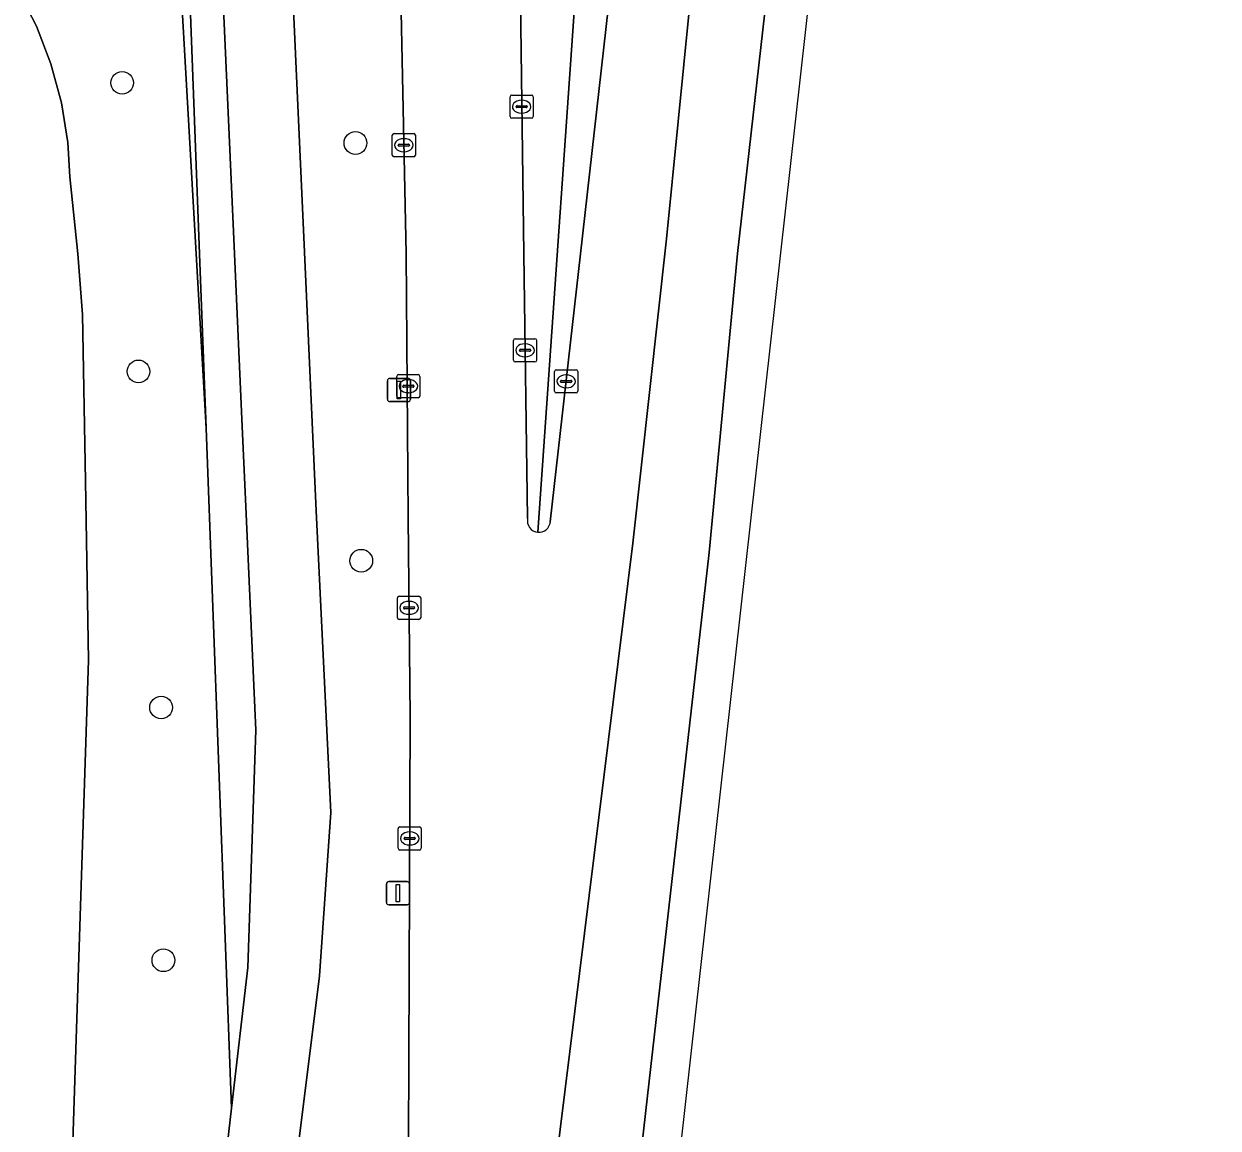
# Model space of a CAD drawing. Extents: x 161354 to 162026, y 386504 to 387460.
# Drawn here: x 161973.5 to 162025, y 387212.3 to 387259.9 of the extents above; entities that cross this region are included whole.
import ezdxf

# ---------------------------------------------------------------- set-up
doc = ezdxf.new("R2010")
doc.units = 0
for name, color, linetype in [('IMGEO_Berm_groen', 7, 'Continuous'), ('IMGEO_Boom', 7, 'Continuous'), ('IMGEO_Fietspad_gesloten', 7, 'Continuous'), ('IMGEO_Groenvoorziening', 7, 'Continuous'), ('IMGEO_Kolk', 7, 'Continuous'), ('IMGEO_Lichtmast', 7, 'Continuous'), ('IMGEO_Loofbos', 7, 'Continuous'), ('IMGEO_Rijbaan_regionaal_gesloten', 7, 'Continuous')]:
    doc.layers.add(name, color=color, linetype=linetype)

msp = doc.modelspace()

# ---------------------------------------------------------------- linework, layer by layer
at = {"layer": 'IMGEO_Berm_groen'}
for points in [[(161996.196, 387238.449), (161997.502, 387250), (162000, 387272.153), (162002.731, 387296.398), (162009.532, 387357.837), (162016.114, 387417.296), (162016.301, 387418.968), (162016.466, 387420.339), (162016.955, 387424.412), (162017.33, 387427.552), (162017.392, 387428.072), (162017.507, 387429.029), (162016.526, 387429.094), (162016.011, 387424.48), (162015.7, 387421.703), (162013.779, 387421.94), (162014.076, 387424.619), (162014.587, 387429.222), (162009.618, 387429.55)], [(161988.964, 387173.29), (161989.18, 387176.268), (161989.736, 387183.928), (161990.017, 387197.015), (161990.145, 387230.056), (161990.071, 387238.635), (161989.974, 387250), (161989.587, 387268.78), (161989.305, 387294.615), (161988.463, 387362.123), (161988.353, 387369.465), (161980.119, 387369.455), (161980.303, 387366.729), (161983.244, 387302.004), (161985.596, 387250.075), (161986.103, 387238.934), (161986.735, 387225.932), (161986.235, 387218.896), (161984.988, 387208.872), (161980.02, 387164.98)], [(161993.366, 387368.196), (161994.433, 387296.902), (161995.047, 387250), (161995.216, 387238.598)], [(161995.655, 387238.006), (161997.63, 387266.208), (161996.333, 387366.292)], [(162000, 387323.022), (161997.63, 387266.208), (161995.655, 387238.006)]]:
    msp.add_lwpolyline(points, dxfattribs=at)
for centre, start, end in [((161995.702, 387238.5), 168.5768, 264.5411), ((161995.703, 387238.5), 264.4745, 354.1505)]:
    msp.add_arc(centre, 0.496, start, end, dxfattribs=at)
at = {"layer": 'IMGEO_Boom'}
for centre in [(161977.734, 387257.373), (161987.792, 387254.781), (161978.437, 387244.937), (161988.043, 387236.779), (161979.411, 387230.454), (161979.509, 387219.561)]:
    msp.add_circle(centre, 0.489, dxfattribs=at)
at = {"layer": 'IMGEO_Fietspad_gesloten'}
for points in [[(161976.804, 387378.821), (161982.579, 387250), (161982.913, 387242.557), (161983.053, 387239.427), (161983.499, 387229.472), (161983.156, 387219.244), (161982.454, 387213.182), (161981.989, 387209.169), (161978.273, 387177.072), (161977.626, 387171.484)], [(161980.02, 387164.98), (161984.988, 387208.872), (161986.235, 387218.896), (161986.735, 387225.932), (161986.103, 387238.934), (161985.596, 387250.075), (161983.244, 387302.004), (161980.303, 387366.729)]]:
    msp.add_lwpolyline(points, dxfattribs=at)
at = {"layer": 'IMGEO_Groenvoorziening'}
msp.add_lwpolyline([(161975.15, 387415.736), (161975.147, 387415.783), (161969.841, 387415.72), (161958.436, 387394.111), (161959.595, 387391.881), (161960.476, 387391.418), (161961.864, 387391.705), (161967.654, 387404.683), (161974.582, 387405.017), (161975.123, 387393.461), (161975.777, 387379.48), (161977.918, 387333.718), (161981.07, 387250), (161981.352, 387242.496), (161982.454, 387213.182), (161983.156, 387219.244), (161983.499, 387229.472), (161983.053, 387239.427), (161982.913, 387242.557), (161982.579, 387250), (161976.804, 387378.821), (161975.628, 387405.067)], close=True, dxfattribs=at)
msp.add_lwpolyline([(161967.806, 387196.55), (161966.95, 387194.037), (161970.995, 387193.267), (161971.678, 387193.256), (161972.349, 387193.387), (161973.268, 387193.836), (161974.003, 387194.548), (161974.354, 387195.134), (161974.564, 387195.731), (161975.481, 387207.769), (161976.282, 387232.492), (161976.147, 387240.206), (161976.022, 387247.384), (161975.814, 387250.012), (161975.479, 387253.321), (161975.387, 387254.804), (161975.111, 387256.517), (161974.659, 387258.192), (161974.033, 387259.811), (161973.242, 387261.355)], dxfattribs=at)
at = {"layer": 'IMGEO_Kolk'}
for p, q in [((161994.459, 387255.921), (161994.459, 387256.773)), ((161994.534, 387256.847), (161995.386, 387256.847)), ((161994.947, 387256.627), (161994.972, 387256.627)), ((161995.46, 387256.773), (161995.46, 387255.921)), ((161994.718, 387256.341), (161994.718, 387256.353)), ((161995.156, 387256.304), (161994.758, 387256.304)), ((161994.761, 387256.39), (161995.159, 387256.39)), ((161994.97, 387256.067), (161994.945, 387256.067)), ((161995.202, 387256.353), (161995.202, 387256.341)), ((161995.386, 387255.847), (161994.534, 387255.847)), ((161989.381, 387254.26), (161989.381, 387255.112)), ((161989.456, 387255.186), (161990.308, 387255.186)), ((161989.869, 387254.966), (161989.894, 387254.966)), ((161990.382, 387255.112), (161990.382, 387254.26)), ((161989.64, 387254.68), (161989.64, 387254.692)), ((161990.078, 387254.643), (161989.68, 387254.643)), ((161989.683, 387254.729), (161990.081, 387254.729)), ((161989.892, 387254.406), (161989.867, 387254.406)), ((161990.124, 387254.692), (161990.124, 387254.68)), ((161990.308, 387254.186), (161989.456, 387254.186)), ((161994.606, 387245.422), (161994.606, 387246.274)), ((161994.681, 387246.348), (161995.533, 387246.348)), ((161995.607, 387246.274), (161995.607, 387245.422)), ((161994.865, 387245.842), (161994.865, 387245.854)), ((161995.303, 387245.805), (161994.905, 387245.805)), ((161994.908, 387245.891), (161995.306, 387245.891)), ((161995.094, 387246.128), (161995.119, 387246.128)), ((161995.349, 387245.854), (161995.349, 387245.842)), ((161995.533, 387245.348), (161994.681, 387245.348)), ((161995.117, 387245.568), (161995.092, 387245.568)), ((161989.574, 387243.873), (161989.574, 387244.725)), ((161989.649, 387244.799), (161990.501, 387244.799)), ((161990.575, 387244.725), (161990.575, 387243.873)), ((161996.379, 387244.083), (161996.379, 387244.935)), ((161996.454, 387245.009), (161997.306, 387245.009)), ((161996.867, 387244.789), (161996.892, 387244.789)), ((161997.38, 387244.935), (161997.38, 387244.083)), ((161989.833, 387244.293), (161989.833, 387244.305)), ((161990.271, 387244.256), (161989.873, 387244.256)), ((161989.876, 387244.342), (161990.274, 387244.342)), ((161990.062, 387244.579), (161990.087, 387244.579)), ((161990.317, 387244.305), (161990.317, 387244.293)), ((161996.638, 387244.503), (161996.638, 387244.515)), ((161997.076, 387244.466), (161996.678, 387244.466)), ((161996.681, 387244.552), (161997.079, 387244.552)), ((161996.89, 387244.229), (161996.865, 387244.229)), ((161997.122, 387244.515), (161997.122, 387244.503)), ((161990.501, 387243.799), (161989.649, 387243.799)), ((161990.085, 387244.019), (161990.06, 387244.019)), ((161997.306, 387244.009), (161996.454, 387244.009)), ((161989.604, 387234.323), (161989.604, 387235.175)), ((161989.679, 387235.249), (161990.531, 387235.249)), ((161990.092, 387235.029), (161990.117, 387235.029)), ((161990.605, 387235.175), (161990.605, 387234.323)), ((161989.863, 387234.743), (161989.863, 387234.755)), ((161990.301, 387234.706), (161989.903, 387234.706)), ((161989.906, 387234.792), (161990.304, 387234.792)), ((161990.115, 387234.469), (161990.09, 387234.469)), ((161990.347, 387234.755), (161990.347, 387234.743)), ((161990.531, 387234.249), (161989.679, 387234.249)), ((161989.631, 387224.386), (161989.631, 387225.238)), ((161989.706, 387225.312), (161990.558, 387225.312)), ((161990.119, 387225.092), (161990.144, 387225.092)), ((161990.632, 387225.238), (161990.632, 387224.386)), ((161989.89, 387224.806), (161989.89, 387224.818)), ((161990.328, 387224.769), (161989.93, 387224.769)), ((161989.933, 387224.855), (161990.331, 387224.855)), ((161990.374, 387224.818), (161990.374, 387224.806)), ((161990.558, 387224.312), (161989.706, 387224.312)), ((161990.142, 387224.532), (161990.117, 387224.532))]:
    msp.add_line(p, q, dxfattribs=at)
for points in [[(161994.459, 387255.921), (161994.459, 387256.773)], [(161994.534, 387256.847), (161995.386, 387256.847)], [(161995.46, 387256.773), (161995.46, 387255.921)], [(161995.386, 387255.847), (161994.534, 387255.847)], [(161989.381, 387254.26), (161989.381, 387255.112)], [(161989.456, 387255.186), (161990.308, 387255.186)], [(161990.382, 387255.112), (161990.382, 387254.26)], [(161990.308, 387254.186), (161989.456, 387254.186)], [(161994.606, 387245.422), (161994.606, 387246.274)], [(161994.681, 387246.348), (161995.533, 387246.348)], [(161995.607, 387246.274), (161995.607, 387245.422)], [(161995.533, 387245.348), (161994.681, 387245.348)], [(161989.574, 387243.873), (161989.574, 387244.725)], [(161989.649, 387244.799), (161990.501, 387244.799)], [(161990.575, 387244.725), (161990.575, 387243.873)], [(161996.379, 387244.083), (161996.379, 387244.935)], [(161996.454, 387245.009), (161997.306, 387245.009)], [(161997.38, 387244.935), (161997.38, 387244.083)], [(161990.501, 387243.799), (161989.649, 387243.799)], [(161997.306, 387244.009), (161996.454, 387244.009)], [(161989.604, 387234.323), (161989.604, 387235.175)], [(161989.679, 387235.249), (161990.531, 387235.249)], [(161990.605, 387235.175), (161990.605, 387234.323)], [(161990.531, 387234.249), (161989.679, 387234.249)], [(161989.631, 387224.386), (161989.631, 387225.238)], [(161989.706, 387225.312), (161990.558, 387225.312)], [(161990.632, 387225.238), (161990.632, 387224.386)], [(161990.558, 387224.312), (161989.706, 387224.312)]]:
    msp.add_lwpolyline(points, dxfattribs=at)
for centre, radius, start, end in [((161994.536, 387256.771), 0.0765, 91.552, 178.448), ((161994.536, 387256.771), 0.0765, 91.552, 178.448), ((161995.384, 387256.771), 0.0765, 1.552, 88.448), ((161995.384, 387256.771), 0.0765, 1.552, 88.448), ((161994.758, 387256.35), 0.0403, 85.8775, 175.7526), ((161994.755, 387256.34), 0.0366, 178.938, 274.7102), ((161995.159, 387256.347), 0.043, 264.8664, 352.4533), ((161995.163, 387256.352), 0.0386, 1.7309, 96.639), ((161994.536, 387255.923), 0.0765, 181.552, 268.448), ((161994.536, 387255.923), 0.0765, 181.552, 268.448), ((161995.384, 387255.923), 0.0765, 271.552, 358.448), ((161995.384, 387255.923), 0.0765, 271.552, 358.448), ((161989.458, 387255.11), 0.0765, 91.552, 178.448), ((161989.458, 387255.11), 0.0765, 91.552, 178.448), ((161990.306, 387255.11), 0.0765, 1.552, 88.448), ((161990.306, 387255.11), 0.0765, 1.552, 88.448), ((161989.68, 387254.689), 0.0403, 85.8775, 175.7526), ((161989.677, 387254.679), 0.0366, 178.938, 274.7102), ((161990.081, 387254.686), 0.043, 264.8664, 352.4533), ((161990.085, 387254.691), 0.0386, 1.7309, 96.639), ((161989.458, 387254.262), 0.0765, 181.552, 268.448), ((161989.458, 387254.262), 0.0765, 181.552, 268.448), ((161990.306, 387254.262), 0.0765, 271.552, 358.448), ((161990.306, 387254.262), 0.0765, 271.552, 358.448), ((161994.683, 387246.272), 0.0765, 91.552, 178.448), ((161994.683, 387246.272), 0.0765, 91.552, 178.448), ((161995.531, 387246.272), 0.0765, 1.552, 88.448), ((161995.531, 387246.272), 0.0765, 1.552, 88.448), ((161994.905, 387245.851), 0.0403, 85.8775, 175.7526), ((161994.902, 387245.841), 0.0366, 178.938, 274.7102), ((161995.306, 387245.848), 0.043, 264.8664, 352.4533), ((161995.31, 387245.853), 0.0386, 1.7309, 96.639), ((161994.683, 387245.424), 0.0765, 181.552, 268.448), ((161994.683, 387245.424), 0.0765, 181.552, 268.448), ((161995.531, 387245.424), 0.0765, 271.552, 358.448), ((161995.531, 387245.424), 0.0765, 271.552, 358.448), ((161989.651, 387244.723), 0.0765, 91.552, 178.448), ((161989.651, 387244.723), 0.0765, 91.552, 178.448), ((161990.499, 387244.723), 0.0765, 1.552, 88.448), ((161990.499, 387244.723), 0.0765, 1.552, 88.448), ((161996.456, 387244.933), 0.0765, 91.552, 178.448), ((161996.456, 387244.933), 0.0765, 91.552, 178.448), ((161997.304, 387244.933), 0.0765, 1.552, 88.448), ((161997.304, 387244.933), 0.0765, 1.552, 88.448), ((161989.873, 387244.302), 0.0403, 85.8775, 175.7526), ((161989.87, 387244.292), 0.0366, 178.938, 274.7102), ((161990.274, 387244.299), 0.043, 264.8664, 352.4533), ((161990.278, 387244.304), 0.0386, 1.7309, 96.639), ((161996.678, 387244.512), 0.0403, 85.8775, 175.7526), ((161996.675, 387244.502), 0.0366, 178.938, 274.7102), ((161997.079, 387244.509), 0.043, 264.8664, 352.4533), ((161997.083, 387244.514), 0.0386, 1.7309, 96.639), ((161989.651, 387243.875), 0.0765, 181.552, 268.448), ((161989.651, 387243.875), 0.0765, 181.552, 268.448), ((161990.499, 387243.875), 0.0765, 271.552, 358.448), ((161990.499, 387243.875), 0.0765, 271.552, 358.448), ((161996.456, 387244.085), 0.0765, 181.552, 268.448), ((161996.456, 387244.085), 0.0765, 181.552, 268.448), ((161997.304, 387244.085), 0.0765, 271.552, 358.448), ((161997.304, 387244.085), 0.0765, 271.552, 358.448), ((161989.681, 387235.173), 0.0765, 91.552, 178.448), ((161989.681, 387235.173), 0.0765, 91.552, 178.448), ((161990.529, 387235.173), 0.0765, 1.552, 88.448), ((161990.529, 387235.173), 0.0765, 1.552, 88.448), ((161989.681, 387234.325), 0.0765, 181.552, 268.448), ((161989.681, 387234.325), 0.0765, 181.552, 268.448), ((161989.903, 387234.752), 0.0403, 85.8775, 175.7526), ((161989.9, 387234.742), 0.0366, 178.938, 274.7102), ((161990.304, 387234.749), 0.043, 264.8664, 352.4533), ((161990.308, 387234.754), 0.0386, 1.7309, 96.639), ((161990.529, 387234.325), 0.0765, 271.552, 358.448), ((161990.529, 387234.325), 0.0765, 271.552, 358.448), ((161989.708, 387225.236), 0.0765, 91.552, 178.448), ((161989.708, 387225.236), 0.0765, 91.552, 178.448), ((161990.556, 387225.236), 0.0765, 1.552, 88.448), ((161990.556, 387225.236), 0.0765, 1.552, 88.448), ((161989.93, 387224.815), 0.0403, 85.8775, 175.7526), ((161989.927, 387224.805), 0.0366, 178.938, 274.7102), ((161990.331, 387224.812), 0.043, 264.8664, 352.4533), ((161990.335, 387224.817), 0.0386, 1.7309, 96.639), ((161989.708, 387224.388), 0.0765, 181.552, 268.448), ((161989.708, 387224.388), 0.0765, 181.552, 268.448), ((161990.556, 387224.388), 0.0765, 271.552, 358.448), ((161990.556, 387224.388), 0.0765, 271.552, 358.448)]:
    msp.add_arc(centre, radius, start, end, dxfattribs=at)
for centre, major_axis, ratio, start_param, end_param in [((161994.946, 387256.347), (-0.387, 0.002), 0.722429, 4.712389, 7.853982), ((161994.971, 387256.347), (-0.39, 0.002), 0.717154, 1.570796, 4.712389), ((161989.868, 387254.686), (-0.387, 0.002), 0.722429, 4.712389, 7.853982), ((161989.893, 387254.686), (-0.39, 0.002), 0.717154, 1.570796, 4.712389), ((161995.093, 387245.848), (-0.387, 0.002), 0.722429, 4.712389, 7.853982), ((161995.118, 387245.848), (-0.39, 0.002), 0.717154, 1.570796, 4.712389), ((161996.866, 387244.509), (-0.387, 0.002), 0.722429, 4.712389, 7.853982), ((161996.891, 387244.509), (-0.39, 0.002), 0.717154, 1.570796, 4.712389), ((161990.061, 387244.299), (-0.387, 0.002), 0.722429, 4.712389, 7.853982), ((161990.086, 387244.299), (-0.39, 0.002), 0.717154, 1.570796, 4.712389), ((161990.091, 387234.749), (-0.387, 0.002), 0.722429, 4.712389, 7.853982), ((161990.116, 387234.749), (-0.39, 0.002), 0.717154, 1.570796, 4.712389), ((161990.118, 387224.812), (-0.387, 0.002), 0.722429, 4.712389, 7.853982), ((161990.143, 387224.812), (-0.39, 0.002), 0.717154, 1.570796, 4.712389)]:
    msp.add_ellipse(centre, major_axis=major_axis, ratio=ratio, start_param=start_param, end_param=end_param, dxfattribs=at)
at = {"layer": 'IMGEO_Lichtmast'}
for p, q in [((161989.272, 387244.636), (161990.062, 387244.636)), ((161990.062, 387244.636), (161989.272, 387244.636)), ((161989.172, 387243.736), (161989.172, 387244.536)), ((161989.172, 387244.536), (161989.172, 387243.736)), ((161990.162, 387244.536), (161990.162, 387243.736)), ((161990.162, 387243.736), (161990.162, 387244.536)), ((161990.062, 387243.636), (161989.272, 387243.636)), ((161989.272, 387243.636), (161990.062, 387243.636)), ((161989.128, 387222.052), (161989.128, 387222.852)), ((161989.128, 387222.852), (161989.128, 387222.052)), ((161989.228, 387222.952), (161990.018, 387222.952)), ((161990.018, 387222.952), (161989.228, 387222.952)), ((161990.118, 387222.852), (161990.118, 387222.052)), ((161990.118, 387222.052), (161990.118, 387222.852)), ((161990.018, 387221.952), (161989.228, 387221.952)), ((161989.228, 387221.952), (161990.018, 387221.952))]:
    msp.add_line(p, q, dxfattribs=at)
for points in [[(161989.592, 387244.511), (161989.742, 387244.511), (161989.742, 387243.761), (161989.592, 387243.761), (161989.592, 387244.511)], [(161989.548, 387222.827), (161989.698, 387222.827), (161989.698, 387222.077), (161989.548, 387222.077), (161989.548, 387222.827)]]:
    msp.add_lwpolyline(points, dxfattribs=at)
for centre, start, end in [((161989.272, 387244.536), 90, 180), ((161989.272, 387244.536), 90, 180), ((161990.062, 387244.536), 0, 90), ((161990.062, 387244.536), 360, 90), ((161989.272, 387243.736), 180, 270), ((161989.272, 387243.736), 180, 270), ((161990.062, 387243.736), 270, 0), ((161990.062, 387243.736), 270, 0), ((161989.228, 387222.852), 90, 180), ((161989.228, 387222.852), 90, 180), ((161990.018, 387222.852), 0, 90), ((161990.018, 387222.852), 360, 90), ((161989.228, 387222.052), 180, 270), ((161989.228, 387222.052), 180, 270), ((161990.018, 387222.052), 270, 0), ((161990.018, 387222.052), 270, 0)]:
    msp.add_arc(centre, 0.1, start, end, dxfattribs=at)
at = {"layer": 'IMGEO_Loofbos'}
msp.add_lwpolyline([(161977.918, 387333.718), (161975.777, 387379.48), (161975.123, 387393.461), (161974.679, 387380.185), (161974.16, 387364.683), (161977.576, 387308.483), (161980.923, 387250), (161981.352, 387242.496), (161981.07, 387250)], close=True, dxfattribs=at)
for points in [[(161977.626, 387171.484), (161978.273, 387177.072), (161981.989, 387209.169), (161982.454, 387213.182), (161981.352, 387242.496), (161980.923, 387250), (161977.576, 387308.483)], [(161973.242, 387261.355), (161974.033, 387259.811), (161974.659, 387258.192), (161975.111, 387256.517), (161975.387, 387254.804), (161975.479, 387253.321), (161975.814, 387250.012), (161976.022, 387247.384), (161976.147, 387240.206), (161976.282, 387232.492), (161975.481, 387207.769), (161974.564, 387195.731), (161974.354, 387195.134), (161974.003, 387194.548), (161973.268, 387193.836)]]:
    msp.add_lwpolyline(points, dxfattribs=at)
at = {"layer": 'IMGEO_Rijbaan_regionaal_gesloten'}
for points in [[(161995.216, 387238.598), (161995.047, 387250), (161994.433, 387296.902), (161993.366, 387368.196), (161992.594, 387416.143), (161992.582, 387417.711), (161992.556, 387421.38), (161992.542, 387422.066)], [(161989.992, 387155.008), (161993.554, 387187.531), (161994.537, 387195.46), (161999.752, 387237.531), (162001.199, 387250.647), (162002.942, 387268.147), (162005.962, 387296.403), (162012.731, 387355.784), (162015.75, 387382.273), (162019.583, 387417.937), (162019.673, 387418.727), (162016.301, 387418.968), (162016.114, 387417.296), (162009.532, 387357.837), (162002.731, 387296.398), (162000, 387272.153), (161997.502, 387250), (161996.196, 387238.449)], [(161987.565, 387416.212), (161987.561, 387415.636), (161987.766, 387406.057), (161987.943, 387397.83), (161987.954, 387396.815), (161987.919, 387393.993), (161988.034, 387386.139), (161988.159, 387382.378), (161988.323, 387371.431), (161988.353, 387369.465), (161988.463, 387362.123), (161989.305, 387294.615), (161989.587, 387268.78), (161989.974, 387250), (161990.071, 387238.635), (161990.145, 387230.056), (161990.017, 387197.015), (161989.736, 387183.928), (161989.18, 387176.268), (161988.964, 387173.29)]]:
    msp.add_lwpolyline(points, dxfattribs=at)
for points in [[(162003.046, 387237.127), (162004.271, 387250.025), (162006.199, 387267.022), (162015.819, 387353.801), (162019.07, 387383.122), (162022.334, 387411.027), (162023.206, 387418.475), (162019.673, 387418.727), (162019.583, 387417.937), (162015.75, 387382.273), (162012.731, 387355.784), (162005.962, 387296.403), (162002.942, 387268.147), (162001.199, 387250.647), (161999.752, 387237.531), (161994.537, 387195.46), (161993.554, 387187.531), (161989.992, 387155.008), (161978.469, 387049.798), (161981.984, 387049.448), (161991.682, 387137.01)], [(161983.673, 387049.28), (161987.597, 387084.552), (161996.866, 387167.283), (162010.87, 387292.283), (162024.993, 387418.348), (162023.206, 387418.475), (162022.334, 387411.027), (162019.07, 387383.122), (162015.819, 387353.801), (162006.199, 387267.022), (162004.271, 387250.025), (162003.046, 387237.127), (161991.682, 387137.01), (161981.984, 387049.448)]]:
    msp.add_lwpolyline(points, close=True, dxfattribs=at)
for centre, start, end in [((161995.702, 387238.5), 168.5768, 264.5411), ((161995.703, 387238.5), 264.4745, 354.1505)]:
    msp.add_arc(centre, 0.496, start, end, dxfattribs=at)

doc.saveas('drawing.dxf')
